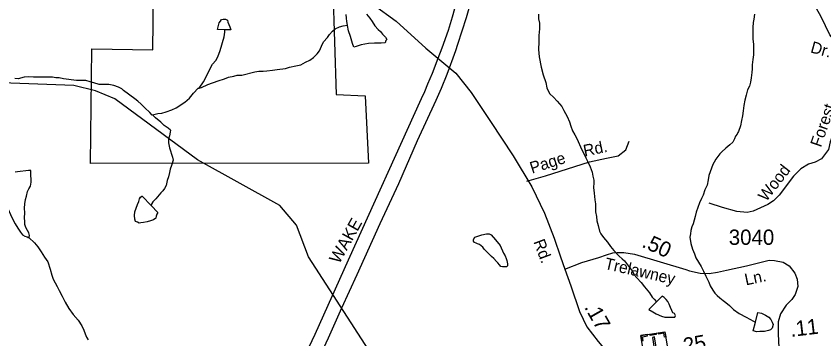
# Model space of a CAD drawing. Extents: x 2001466 to 2224147, y 644118 to 847247.
# Drawn here: x 2030071 to 2036673, y 731951 to 734590 of the extents above; entities that cross this region are included whole.
import ezdxf

# ---------------------------------------------------------------- set-up
doc = ezdxf.new("R2010")
doc.units = 0
for name, color, linetype in [('Exist Boundary Political City Limit New Hole', 7, 'Continuous'), ('Exist Cultural Cemetery CELL', 7, 'Continuous'), ('Exist Hydrographic Creek Single Shore', 7, 'Continuous'), ('Exist Hydrographic Misc Water Feature', 7, 'Continuous'), ('Exist Road Non-System Type 51', 7, 'Continuous'), ('Exist Road Non-System Type 51 Label', 7, 'Continuous'), ('Exist Road Secondary Mileage Hundredths English Label', 7, 'Continuous'), ('Exist Road Secondary Type 51 Attributed', 7, 'Continuous'), ('Exist Road Secondary Type 51 Label', 7, 'Continuous'), ('Exist Road Secondary Type 51 Number Label', 7, 'Continuous'), ('Map Preparation Boundary City Limit Buffer Line', 7, 'Continuous'), ('Prop Road Primary Interstate Projected', 7, 'Continuous'), ('Prop Road Primary Interstate Projected Label', 7, 'Continuous')]:
    doc.layers.add(name, color=color, linetype=linetype)

msp = doc.modelspace()

# ---------------------------------------------------------------- linework, layer by layer
at = {"layer": 'Exist Boundary Political City Limit New Hole'}
msp.add_lwpolyline([(2032659.1, 734813.3), (2032687.6, 733948.8), (2032924, 733937.7), (2032950, 733386.8), (2030679, 733385.8), (2030689.5, 734322.8), (2031187.4, 734314), (2031199.5, 735219.7)], dxfattribs=at)
at = {"layer": 'Exist Cultural Cemetery CELL'}
for points in [[(2035177.4, 731978), (2035374, 732009.3), (2035414.1, 731757.9), (2035217.5, 731726.6)], [(2035184.2, 731935.2), (2035195.4, 731937), (2035190.4, 731968.8), (2035230.4, 731975.2), (2035228.7, 731986.2), (2035177.4, 731978)], [(2035250.6, 731989.6), (2035301.8, 731997.8), (2035303.5, 731986.5), (2035252.4, 731978.4)], [(2035289.7, 731966.2), (2035271.3, 731963.3), (2035303.2, 731763), (2035321.6, 731766)], [(2035380.9, 731966.5), (2035369.7, 731964.7), (2035364.6, 731996.5), (2035324.6, 731990.1), (2035322.8, 732001.1), (2035374.1, 732009.3)]]:
    msp.add_lwpolyline(points, close=True, dxfattribs=at)
at = {"layer": 'Exist Hydrographic Creek Single Shore'}
msp.add_lwpolyline([(2033045.3, 730983.3), (2033203.4, 731222.8), (2033211.4, 731458.9), (2032461.3, 732622.6), (2032361.2, 732880.5), (2032227.3, 733040.7), (2031552.3, 733415.5), (2030877.3, 733914.8), (2030718.3, 733980.4), (2030543.2, 734023.3), (2029877.2, 734046.8)], dxfattribs=at)
at = {"layer": 'Exist Hydrographic Misc Water Feature'}
for points in [[(2032778.7, 734516.6), (2032773.2, 734546.3), (2032771.1, 734574.2), (2032769.1, 734602.2)], [(2032935, 734605.3), (2032961.2, 734573.6), (2032981.3, 734545.3), (2033003.4, 734511.2), (2033029.5, 734481.2), (2033047.7, 734463.5), (2033065.8, 734443.5), (2033081.8, 734426), (2033090, 734417.6), (2033099.8, 734400.2), (2033091.8, 734389.7), (2033086.1, 734371.7), (2033054.1, 734369.9), (2033000.2, 734369.4), (2032949.9, 734365.5), (2032922, 734361.2), (2032890, 734355.2), (2032866.1, 734346.7), (2032850.1, 734342.9), (2032832.2, 734336.7), (2032820.1, 734366.5), (2032803.7, 734424.2), (2032787.3, 734470.6), (2032779.5, 734512.6), (2032778.7, 734516.6)], [(2034341.4, 734606.9), (2034341.6, 734569.2), (2034349.6, 734531.3), (2034349.8, 734485.4), (2034344.1, 734431.4), (2034342.2, 734378.9), (2034340.6, 734317.4), (2034346.7, 734257.5), (2034361.1, 734173.5), (2034379.1, 734110.8), (2034399.4, 734047.2), (2034407.8, 734003.5), (2034415.8, 733985.3), (2034433.9, 733955.4), (2034462, 733927.7), (2034491.9, 733895.2), (2034530.5, 733850.1), (2034548.5, 733817.8), (2034574.5, 733769.7), (2034592.8, 733725.8), (2034605.1, 733690.2), (2034619, 733652.3), (2034637.3, 733618.3), (2034653.3, 733588.4), (2034665.6, 733564.3), (2034683.6, 733522.2), (2034695.7, 733496.5), (2034714, 733462.4), (2034728.1, 733432.6), (2034740.2, 733404.5), (2034762.2, 733356.5), (2034778.6, 733314.3), (2034784.7, 733282.2), (2034792.7, 733248.4), (2034792.7, 733226.3), (2034791.1, 733188.6), (2034795.2, 733142.6), (2034797.2, 733116.3), (2034801.3, 733086.6), (2034805.4, 733054.6), (2034805.8, 732990.6), (2034813.8, 732950.2), (2034818.1, 732914.9), (2034828.2, 732877), (2034840.3, 732832.4), (2034850.5, 732808.4), (2034872.7, 732780.9), (2034904.7, 732742.4), (2034928.9, 732705.1), (2034957, 732673.3), (2035001.1, 732627.4), (2035025.5, 732605.5), (2035043.3, 732589.5), (2035085.5, 732533.7), (2035107.7, 732505.4), (2035123.7, 732475.5), (2035144, 732449.7), (2035180.1, 732412), (2035208.2, 732376.2), (2035248.6, 732326.1), (2035268.9, 732292.1), (2035286.7, 732274.5), (2035306.2, 732254.5)], [(2036107.5, 734607), (2036099.7, 734566.2), (2036095.8, 734536.7), (2036091.9, 734498.2), (2036092.3, 734444.1), (2036092.3, 734402.2), (2036098.7, 734360.3), (2036098.7, 734312.7), (2036096.9, 734274.2), (2036093.2, 734234.1), (2036087.2, 734192.4), (2036087.2, 734158.7), (2036085.6, 734128.4), (2036079.8, 734086.7), (2036073.9, 734049.9), (2036066.1, 734016.5), (2036047.8, 733986.5), (2036038.2, 733944), (2036026.3, 733902.4), (2036018.5, 733859.9), (2036012.6, 733815.7), (2036006.8, 733774.1), (2036001.1, 733735.6), (2035991.3, 733694), (2035975.5, 733645.9), (2035971.2, 733637.8), (2035965.4, 733624), (2035951.7, 733607.9), (2035941.8, 733585.9), (2035927.9, 733559.1), (2035905.5, 733537.4), (2035871.9, 733511), (2035839.9, 733481.3), (2035824.1, 733462.8), (2035806.1, 733442.6), (2035790.3, 733419.2), (2035776.6, 733396.5), (2035764.5, 733377), (2035754.4, 733346.9), (2035732.7, 733286.7), (2035726.9, 733250.7), (2035719.1, 733208.2), (2035701.3, 733168.3), (2035687.2, 733126), (2035673.6, 733098.4), (2035655.6, 733064.3), (2035630, 732986.1), (2035620.1, 732950.2), (2035604.1, 732892.3), (2035594.5, 732867.8), (2035586.5, 732836.1), (2035582.6, 732809.9), (2035578.7, 732783.7), (2035584.8, 732731.9), (2035599.2, 732684.1), (2035617, 732645.9), (2035625.4, 732613.8), (2035647.6, 732578), (2035671.6, 732542.3), (2035690, 732504.2), (2035708.1, 732464.4), (2035732.3, 732413.9), (2035744.2, 732384.1), (2035764.5, 732348.4), (2035782.7, 732324.3), (2035800.8, 732304.2), (2035822.7, 732286.6), (2035851, 732264.7), (2035870.9, 732247), (2035901, 732222.6), (2035935.1, 732190.8)], [(2031777.4, 734478.8), (2031715.3, 734480.1), (2031731.1, 734533.9), (2031740.9, 734550.1), (2031748.9, 734562.3), (2031763.1, 734566.1), (2031783.2, 734566.5), (2031797.1, 734558), (2031801, 734540.7), (2031809, 734520.9), (2031817.2, 734502.7), (2031825.4, 734478.7), (2031777.4, 734478.8)], [(2031557.6, 734000.2), (2031565.8, 734001.8), (2031585.1, 734005.4), (2031637.4, 734029.7), (2031723.1, 734061.6), (2031772.9, 734076.2), (2031806.8, 734090.3), (2031848.8, 734098.4), (2031876.7, 734106.9), (2031914.8, 734108.6), (2032020.8, 734135.1), (2032054.9, 734141), (2032088.7, 734141.1), (2032118.8, 734143.8), (2032165, 734149.4), (2032204.8, 734154.3), (2032272.4, 734162), (2032304.6, 734172.8), (2032356.7, 734184.8), (2032398.7, 734193), (2032436.5, 734212.7), (2032470.3, 734229.3), (2032500.4, 734251.6), (2032530.2, 734281.4), (2032550.1, 734307.2), (2032566.1, 734343.8), (2032584.1, 734379.5), (2032615.9, 734414.2), (2032631.5, 734440.1), (2032655.5, 734465.9), (2032677.4, 734485.9), (2032713.5, 734502.4), (2032743.2, 734510), (2032778.7, 734516.6)], [(2031557.6, 734000.2), (2031565.8, 734001.8), (2031602.9, 734051.8), (2031628.8, 734105.3), (2031650.5, 734150), (2031676.3, 734197.9), (2031702.4, 734226.1), (2031720.2, 734256.1), (2031738.1, 734309.9), (2031771.5, 734419.9), (2031777.4, 734460), (2031777.4, 734478.8)], [(2031185.9, 733782.2), (2031181.8, 733781.4), (2031162.1, 733803.2), (2031123.7, 733839.3), (2031093.6, 733869.4), (2031065.7, 733895.4), (2031039.5, 733914.8), (2030949, 733980.7), (2030933.2, 733994.9), (2030907, 734008.5), (2030869.3, 734022.4), (2030828.9, 734032.3), (2030793, 734029.8), (2030748.9, 734031.5), (2030706.9, 734043.8), (2030674.7, 734051.8), (2030640.6, 734063.2), (2030594.7, 734064.9), (2030564.8, 734064.8), (2030458.7, 734078.4), (2030422.9, 734086.5), (2030394.8, 734086.3), (2030368.7, 734090.1), (2030328.7, 734091.7), (2030292.7, 734091.6), (2030246.7, 734091.7), (2030212.5, 734091.6), (2030174.5, 734093.2), (2030136.6, 734091.5), (2030086.6, 734078.6), (2030058.7, 734079.2)], [(2031185.9, 733782.2), (2031229.9, 733793.6), (2031261.9, 733796.2), (2031296, 733806.2), (2031344, 733822.5), (2031379.6, 733840.6), (2031449.8, 733886.7), (2031486.7, 733918), (2031520.7, 733959.9), (2031557.6, 734000.2)], [(2031331.6, 733658.7), (2031312.6, 733673.8), (2031280.6, 733695.8), (2031252.5, 733723.4), (2031210.5, 733757.9), (2031185.9, 733782.2)], [(2031331.6, 733658.7), (2031330.6, 733642.3), (2031322.8, 733610.4), (2031316.9, 733584.3), (2031316.9, 733554), (2031325.1, 733512), (2031349.5, 733436), (2031353.6, 733412.1), (2031339.6, 733368.1), (2031330, 733338), (2031324.1, 733311.8), (2031316.1, 733275.9), (2031306.2, 733245.8), (2031296.4, 733204.1), (2031282.2, 733179.8), (2031270.5, 733162), (2031252.5, 733146), (2031212.7, 733095.1), (2031198.8, 733081.4), (2031188.9, 733071), (2031179.1, 733058.8), (2031174.4, 733040.9)], [(2030174.5, 732780), (2030179.7, 732797.1), (2030175.6, 732816.9), (2030163.5, 732836.8), (2030149.3, 732860.9), (2030141.3, 732884.8), (2030141.1, 732911), (2030139.3, 732940.6), (2030140.9, 732980.8), (2030138.9, 733021), (2030140.7, 733054.6), (2030146.4, 733090.6), (2030154.4, 733119.1), (2030164.1, 733155), (2030174.1, 733177), (2030188.1, 733198.8), (2030192, 733231.6), (2030193.8, 733259.4), (2030191.8, 733284.9), (2030191.6, 733309.5), (2030191.8, 733327.6), (2030171.7, 733327.2), (2030081.7, 733316.7), (2030063.6, 733313.8)], [(2029956.6, 733205.2), (2029958.2, 733186.3), (2029964.4, 733140.2), (2029972.4, 733098.3), (2029988.8, 733054.4), (2030004.8, 733010.7), (2030025.1, 732966.8), (2030041.3, 732932.8), (2030063.2, 732890.5), (2030083.5, 732854.8), (2030105.6, 732822.4), (2030121.8, 732802.4), (2030141.7, 732790.5), (2030159.8, 732785.2), (2030169.8, 732779.3), (2030174.5, 732780)], [(2031174.4, 733040.9), (2031229.1, 732983.2), (2031221.1, 732971), (2031215.4, 732953.1), (2031211.5, 732937.7), (2031193.4, 732923.2), (2031169.2, 732917.1), (2031141.4, 732908.7), (2031111.4, 732902.8), (2031089.5, 732899.1), (2031077.4, 732896.9), (2031061.4, 732904.6), (2031047.4, 732910.6), (2031041.1, 732930.5), (2031037, 732958.4), (2031041.1, 732988.7), (2031053, 733018.8), (2031062.8, 733050.6), (2031074.7, 733074.9), (2031078.6, 733097), (2031086.8, 733110.8), (2031096.9, 733118.8), (2031100.8, 733118.7), (2031174.4, 733040.9)], [(2034061.3, 732539.1), (2034047.6, 732539.3), (2034031.4, 732542.9), (2034021.3, 732557.1), (2034009.2, 732571.3), (2033997.3, 732584.7), (2033975, 732607.3), (2033956.9, 732623.2), (2033939.1, 732640.8), (2033914.9, 732665.1), (2033896.9, 732684.3), (2033884.5, 732700.9), (2033872.9, 732710.3), (2033858.7, 732722.8), (2033842.7, 732728.1), (2033830.6, 732734.1), (2033818.7, 732740.1), (2033808.7, 732750.1), (2033808.5, 732764.1), (2033820.4, 732782.7), (2033876.3, 732802.9), (2033914.3, 732811.1), (2033938.5, 732808.9), (2033954.5, 732801.2), (2033988.3, 732761.2), (2034026.6, 732715.3), (2034055.2, 732651.6), (2034067, 732629.2), (2034075, 732609.3), (2034081.4, 732591.1), (2034087.3, 732563.1), (2034087.5, 732549.2), (2034078.9, 732540.3), (2034061.3, 732539.1)], [(2030174.5, 732780), (2030221.9, 732735.5), (2030247.9, 732703), (2030276.2, 732663.1), (2030302.5, 732619.1), (2030328.7, 732579.9), (2030348.6, 732519.7), (2030361.1, 732471.8), (2030373, 732437.9), (2030405.2, 732379.9), (2030423.5, 732345.9), (2030445.8, 732300.4), (2030471.9, 732252.2), (2030500.2, 732200), (2030536.3, 732150), (2030576.4, 732104.1), (2030608.6, 732058.3), (2030624.8, 732021.1), (2030634.9, 731993), (2030645.1, 731964.8), (2030659.1, 731942.4)], [(2035306.2, 732254.5), (2035243.2, 732191.8), (2035275.2, 732170.6), (2035303.1, 732154.4), (2035347.2, 732136.3), (2035373.2, 732128.4), (2035399.3, 732127), (2035439.3, 732127), (2035455.2, 732129.1), (2035459.3, 732141.4), (2035451.1, 732157.2), (2035439, 732163.2), (2035429.2, 732183), (2035419, 732207.1), (2035408.9, 732235.1), (2035396.8, 732256.7), (2035384.7, 732272.5), (2035368.7, 732288.5), (2035350.7, 732298.7), (2035306.2, 732254.5)], [(2035935.1, 732190.8), (2035981.2, 732159.5), (2036037.4, 732127.2), (2036097.5, 732095.6), (2036113.9, 732088.7)], [(2036113.9, 732088.7), (2036133.1, 732166.2), (2036163.3, 732159.8), (2036197.3, 732144.4), (2036223.6, 732128.3), (2036239.4, 732108.2), (2036251.5, 732088.3), (2036259.5, 732068.5), (2036251.7, 732038.3), (2036237.9, 732024.6), (2036220.1, 732018.4), (2036187.9, 732011.7), (2036150, 732010), (2036126, 732009.7), (2036095.8, 732016), (2036113.9, 732088.7)]]:
    msp.add_lwpolyline(points, dxfattribs=at)
at = {"layer": 'Exist Road Non-System Type 51'}
for points in [[(2036773.1, 733690.5), (2036725.3, 733560.8), (2036711.2, 733500.6), (2036654.5, 733422.6), (2036603.1, 733396), (2036546.5, 733378.3), (2036486.3, 733341.1), (2036426.1, 733282.6), (2036307.4, 733124.9), (2036261.7, 733080.6), (2036213.9, 733050.5), (2036095.3, 732993.8), (2036047.5, 732983.2), (2035962.5, 732992), (2035845.6, 733025.7), (2035735.8, 733059.4)], [(2034246.5, 733241), (2034397, 733284.4), (2034756.6, 733399.5), (2034895.6, 733428.3), (2034991.5, 733447.5), (2035053.8, 733495.5), (2035082.6, 733567.4)]]:
    msp.add_lwpolyline(points, dxfattribs=at)
at = {"layer": 'Exist Road Secondary Type 51 Attributed'}
for points in [[(2037235.1, 734237.2), (2037089, 734269), (2036850.7, 734321.8), (2036781.5, 734363.7), (2036722, 734437.8), (2036651.2, 734584.3), (2036611.8, 734651.9), (2036534.5, 734697), (2036352.7, 734775.9), (2036138.7, 734846.8), (2035992.3, 734877.4), (2035829.7, 734883.8), (2035566.7, 734873.9)], [(2032988.1, 734684.9), (2033176.4, 734549.7), (2033420.6, 734326.7), (2033665.9, 734123), (2033789.8, 733966.8), (2033947.1, 733728.5), (2034133, 733446.4), (2034285.9, 733194.2), (2034388.9, 732979.2), (2034467.9, 732773.9), (2034519.4, 732621.7), (2034555.2, 732521.7)], [(2034555.2, 732521.7), (2034695.8, 732575.4), (2034833.1, 732617.2), (2034896.5, 732638.9), (2034947.2, 732654.5), (2034983.1, 732658.3), (2035036.8, 732658.3), (2035124, 732643.3), (2035545.5, 732517.2), (2035573.9, 732507.5), (2035663.4, 732487.3), (2035736.5, 732486.6), (2035802.9, 732495.6), (2035876, 732512.7), (2036041.6, 732548.5), (2036224.8, 732593.3), (2036269.5, 732591.8), (2036341.8, 732578), (2036390.1, 732549), (2036435.1, 732487.3), (2036453.8, 732440.3), (2036459.7, 732379.1), (2036438.9, 732314.2), (2036410.2, 732272), (2036365, 732225.4), (2036318, 732154.5), (2036299.4, 732088.8), (2036298.6, 731991.7), (2036306.4, 731876.8)], [(2034555.2, 732521.7), (2034604, 732383.9), (2034676.4, 732174.6), (2034734.4, 732049), (2034828.1, 731928.2), (2034915.8, 731824.4), (2035041.2, 731685)]]:
    msp.add_lwpolyline(points, dxfattribs=at)
at = {"layer": 'Map Preparation Boundary City Limit Buffer Line'}
msp.add_lwpolyline([(2032659.1, 734813.3), (2032687.6, 733948.8), (2032924, 733937.7), (2032950, 733386.8), (2030679, 733385.8), (2030689.5, 734322.8), (2031187.4, 734314), (2031199.5, 735219.7)], dxfattribs=at)
at = {"layer": 'Prop Road Primary Interstate Projected'}
for points in [[(2033892.5, 738051), (2033884, 737685.7), (2033880.2, 737525.5), (2033876.4, 736929.5), (2033878.7, 736755.6), (2033862.8, 736008.3), (2033855.3, 735802.9), (2033844.2, 735651.5), (2033832.1, 735528.3), (2033815.9, 735403), (2033797.7, 735281.8), (2033769.4, 735120.2), (2033727, 734930.3), (2033680.5, 734749.6), (2033636, 734581.9), (2033601.6, 734472.8), (2033551.1, 734329.4), (2033518.6, 734244.3)], [(2033612.6, 734167.2), (2033642.3, 734249.6), (2033663.5, 734307.8), (2033681, 734360), (2033751.1, 734578.1), (2033793.7, 734727.2), (2033823.3, 734847.9), (2033836.4, 734895.2), (2033870.6, 735053.9), (2033899.2, 735200.8), (2033921.4, 735329.7), (2033928.8, 735384.6), (2033947.2, 735530.8), (2033962.6, 735678.8), (2033976.1, 735861.4), (2033983.8, 736001.7), (2033989.5, 736174.7), (2033985.7, 736313.1), (2033992.2, 736734.2), (2033994.5, 737171.6), (2033999.3, 737429.8), (2034005, 737764.6), (2034004.5, 737877)], [(2033518.6, 734244.3), (2033471.6, 734120.5), (2033434.3, 734033.9), (2033407.9, 733971.4), (2033381.4, 733914.9), (2032784.7, 732594.2), (2032511.5, 731985.5), (2032387.9, 731720.8)], [(2032549.1, 731799.9), (2032622.7, 731959), (2032732.4, 732203.4), (2032858.3, 732476.2), (2033045.9, 732893.7), (2033198, 733221.4), (2033350.5, 733572.8), (2033503.3, 733901.7), (2033548.4, 734000.5), (2033593.9, 734114.6), (2033612.6, 734167.2)]]:
    msp.add_lwpolyline(points, dxfattribs=at)

# ---------------------------------------------------------------- texts
at = {"layer": 'Exist Road Non-System Type 51 Label'}
for s, rotation, p in [('Forest', 70.89711, (2036649.1, 733512.5)), ('Rd.', 11.69337, (2034717.1, 733441.6)), ('Page', 17.75068, (2034287.5, 733301.1)), ('Wood', 52.15532, (2036202, 733067.2))]:
    msp.add_text(s, height=95, rotation=rotation, dxfattribs=at).set_placement(p)
at = {"layer": 'Exist Road Secondary Mileage Hundredths English Label'}
for s, rotation, p in [('.50', 335.57474, (2035178, 732705.5)), ('.17', 299.61507, (2034711.7, 732209.7)), ('.11', 6.71235, (2036404, 731966.7)), ('.25', 9.99734, (2035489.5, 731823.8))]:
    msp.add_text(s, height=125, rotation=rotation, dxfattribs=at).set_placement(p)
at = {"layer": 'Exist Road Secondary Type 51 Label'}
for s, rotation, p in [('Dr.', 344.47066, (2036557.8, 734294.9)), ('Rd.', 290.5697, (2034297.7, 732745.3)), ('Trelawney', 347.11778, (2034874.1, 732524.4)), ('Ln.', 11.92223, (2036036.4, 732387.7))]:
    msp.add_text(s, height=95, rotation=rotation, dxfattribs=at).set_placement(p)
at = {"layer": 'Exist Road Secondary Type 51 Number Label'}
msp.add_text('3040', height=125, dxfattribs=at).set_placement((2035895.8, 732719.6))
at = {"layer": 'Prop Road Primary Interstate Projected Label'}
msp.add_text('    WAKE', height=100, rotation=60.86551, dxfattribs=at).set_placement((2032638.8, 732428.1))

doc.saveas('drawing.dxf')
